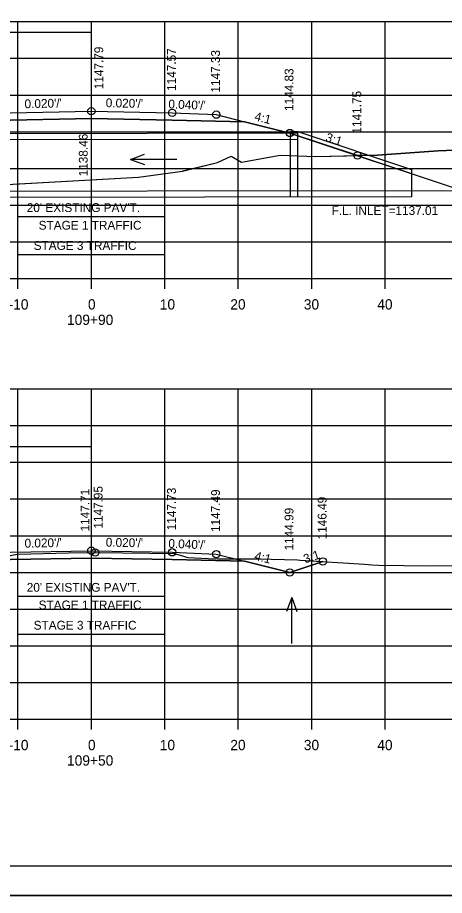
# Model space of a CAD drawing. Extents: x 1368971 to 1374497, y 378717 to 381839.
# Drawn here: x 1371042.7 to 1371100.8, y 379570.4 to 379690 of the extents above; entities that cross this region are included whole.
import ezdxf

# ---------------------------------------------------------------- set-up
doc = ezdxf.new("R2010")
doc.units = 0
for name, color, linetype in [('R_Alt Surface', 7, 'Continuous'), ('R_Axis', 7, 'Continuous'), ('R_Axis Annot', 7, 'Continuous'), ('R_Border', 7, 'Continuous'), ('R_Border Notes', 7, 'Continuous'), ('R_Contours', 7, 'Continuous'), ('R_Dimension', 7, 'Continuous'), ('R_Draft', 7, 'Continuous'), ('R_Exist Surface', 7, 'Continuous'), ('R_Fin Surface', 7, 'Continuous'), ('R_Grid', 7, 'Continuous'), ('R_No Plot', 7, 'Continuous'), ('R_Water', 7, 'Continuous'), ('R_Water Annot', 7, 'Continuous'), ('R_Xsect Elev', 7, 'Continuous'), ('R_Xsect Slope', 7, 'Continuous')]:
    doc.layers.add(name, color=color, linetype=linetype)

msp = doc.modelspace()

# ---------------------------------------------------------------- linework, layer by layer
at = {"layer": 'R_Alt Surface'}
for points in [[(1371031.88, 379675.78), (1371041.71, 379675.98), (1371052.71, 379676.2), (1371063.71, 379675.98), (1371073.53, 379675.78)], [(1371031.88, 379615.95), (1371041.71, 379616.15), (1371052.71, 379616.37), (1371063.71, 379616.15), (1371073.53, 379615.95)]]:
    msp.add_lwpolyline(points, dxfattribs=at)
at = {"layer": 'R_Axis'}
for p, q in [((1370902.71, 379654.41), (1371202.71, 379654.41)), ((1371042.71, 379653.01), (1371042.71, 379654.41)), ((1371052.71, 379653.01), (1371052.71, 379654.41)), ((1371062.71, 379653.01), (1371062.71, 379654.41)), ((1371072.71, 379653.01), (1371072.71, 379654.41)), ((1371082.71, 379653.01), (1371082.71, 379654.41)), ((1371092.71, 379653.01), (1371092.71, 379654.41)), ((1370902.71, 379594.41), (1371202.71, 379594.41)), ((1371042.71, 379593.01), (1371042.71, 379594.41)), ((1371052.71, 379593.01), (1371052.71, 379594.41)), ((1371062.71, 379593.01), (1371062.71, 379594.41)), ((1371072.71, 379593.01), (1371072.71, 379594.41)), ((1371082.71, 379593.01), (1371082.71, 379594.41)), ((1371092.71, 379593.01), (1371092.71, 379594.41))]:
    msp.add_line(p, q, dxfattribs=at)
at = {"layer": 'R_Border'}
msp.add_line((1371210.89, 379574.41), (1370894.71, 379574.41), dxfattribs=at)
at = {"layer": 'R_Contours'}
for p, q in [((1371079.71, 379674.24), (1371073.53, 379675.78)), ((1371088.93, 379671.17), (1371079.71, 379674.24)), ((1371088.93, 379671.17), (1371103.17, 379666.42))]:
    msp.add_line(p, q, dxfattribs=at)
for points in [[(1371073.53, 379675.78), (1371063.71, 379675.98), (1371052.71, 379676.2), (1371041.71, 379675.98), (1371037.75, 379675.9)], [(1371121.33, 379672.47), (1371111.97, 379672.11), (1371108.19, 379672.02), (1371106.73, 379672.08), (1371099.89, 379671.81), (1371091.65, 379671.24), (1371088.93, 379671.17)], [(1371042.11, 379667.28), (1371059.13, 379668.24), (1371065.13, 379669.06), (1371069.87, 379670.23), (1371071.73, 379671.08), (1371073.12, 379670.29), (1371078.42, 379671.23), (1371083.26, 379671.03), (1371088.93, 379671.17)]]:
    msp.add_lwpolyline(points, dxfattribs=at)
msp.add_lwpolyline([(1371036.29, 379616.04), (1371040.46, 379616.45), (1371042.1, 379616.79), (1371042.75, 379616.9), (1371049.59, 379617.06), (1371053.23, 379617.12), (1371060.65, 379617.04), (1371064, 379616.98), (1371064.78, 379616.74), (1371065.82, 379616.43), (1371068.61, 379616.3), (1371069.86, 379616.27), (1371071.22, 379616.28), (1371075.41, 379616.25), (1371080.75, 379616.11), (1371081.14, 379616.1), (1371084.21, 379615.91), (1371079.71, 379614.41), (1371073.53, 379615.95), (1371063.71, 379616.15), (1371052.71, 379616.37), (1371041.71, 379616.15)], close=True, dxfattribs=at)
at = {"layer": 'R_Dimension'}
for p, q in [((1371052.71, 379686.16), (1371052.71, 379689.47)), ((1371042.71, 379661.38), (1371042.71, 379664.38)), ((1371062.71, 379661.38), (1371062.71, 379664.38)), ((1371042.71, 379662.88), (1371062.71, 379662.88)), ((1371042.71, 379656.22), (1371042.71, 379659.22)), ((1371062.71, 379656.22), (1371062.71, 379659.22)), ((1371042.71, 379657.72), (1371062.71, 379657.72)), ((1371052.71, 379627.53), (1371052.71, 379633.04)), ((1371042.71, 379609.68), (1371042.71, 379612.68)), ((1371062.71, 379609.68), (1371062.71, 379612.68)), ((1371042.71, 379611.18), (1371062.71, 379611.18)), ((1371042.71, 379604.52), (1371042.71, 379607.52)), ((1371062.71, 379604.52), (1371062.71, 379607.52)), ((1371042.71, 379606.02), (1371062.71, 379606.02))]:
    msp.add_line(p, q, dxfattribs=at)
for points in [[(1371003.71, 379687.97), (1371052.71, 379687.97)], [(1371003.71, 379631.54), (1371052.71, 379631.54)]]:
    msp.add_lwpolyline(points, dxfattribs=at)
at = {"layer": 'R_Draft'}
for p, q in [((1371079.82, 379674.45), (1371080.82, 379674.45)), ((1371079.82, 379665.54), (1371079.82, 379674.45)), ((1371080.82, 379665.54), (1371080.82, 379674.45))]:
    msp.add_line(p, q, dxfattribs=at)
at = {"layer": 'R_Exist Surface'}
for points in [[(1371041.21, 379667.23), (1371059.13, 379668.24), (1371065.13, 379669.06), (1371065.18, 379669.08), (1371069.87, 379670.23), (1371071.73, 379671.08), (1371073.12, 379670.29), (1371078.42, 379671.23), (1371083.26, 379671.03), (1371091.65, 379671.24), (1371099.89, 379671.81), (1371106.73, 379672.08)], [(1371042.1, 379616.79), (1371042.75, 379616.9), (1371049.59, 379617.06), (1371053.23, 379617.12), (1371060.65, 379617.04), (1371064, 379616.98), (1371064.78, 379616.74), (1371065.82, 379616.43), (1371068.61, 379616.3), (1371069.86, 379616.27), (1371071.22, 379616.28), (1371075.41, 379616.25), (1371080.75, 379616.11), (1371081.14, 379616.1), (1371089.9, 379615.55), (1371090.88, 379615.46), (1371091.85, 379615.41), (1371098.72, 379615.29), (1371106.36, 379615.38)]]:
    msp.add_lwpolyline(points, dxfattribs=at)
at = {"layer": 'R_Fin Surface'}
for points in [[(1370974.9, 379675.11), (1371001.61, 379666.21), (1371025.71, 379674.24), (1371031.88, 379675.78), (1371035.71, 379676.74), (1371041.71, 379676.98), (1371052.71, 379677.2), (1371063.71, 379676.98), (1371069.71, 379676.74), (1371073.53, 379675.78), (1371079.71, 379674.24), (1371103.17, 379666.42), (1371121.33, 379672.47)], [(1371012.96, 379610.16), (1371015.56, 379611.02), (1371025.71, 379614.41), (1371031.88, 379615.95), (1371035.71, 379616.91), (1371041.71, 379617.15), (1371052.71, 379617.37), (1371063.71, 379617.15), (1371069.71, 379616.91), (1371073.53, 379615.95), (1371079.71, 379614.41), (1371084.21, 379615.91)]]:
    msp.add_lwpolyline(points, dxfattribs=at)
at = {"layer": 'R_Grid'}
for p, q in [((1370902.71, 379689.41), (1371202.71, 379689.41)), ((1371042.71, 379654.41), (1371042.71, 379689.41)), ((1371052.71, 379654.41), (1371052.71, 379689.41)), ((1371062.71, 379654.41), (1371062.71, 379689.41)), ((1371072.71, 379654.41), (1371072.71, 379689.41)), ((1371082.71, 379654.41), (1371082.71, 379689.41)), ((1371092.71, 379654.41), (1371092.71, 379689.41)), ((1370902.71, 379684.41), (1371202.71, 379684.41)), ((1370902.71, 379679.41), (1371202.71, 379679.41)), ((1370902.71, 379674.41), (1371202.71, 379674.41)), ((1370902.71, 379669.41), (1371202.71, 379669.41)), ((1370902.71, 379664.41), (1371202.71, 379664.41)), ((1370902.71, 379659.41), (1371202.71, 379659.41)), ((1370902.71, 379654.41), (1371202.71, 379654.41)), ((1370902.71, 379639.41), (1371202.71, 379639.41)), ((1371042.71, 379594.41), (1371042.71, 379639.41)), ((1371052.71, 379594.41), (1371052.71, 379639.41)), ((1371062.71, 379594.41), (1371062.71, 379639.41)), ((1371072.71, 379594.41), (1371072.71, 379639.41)), ((1371082.71, 379594.41), (1371082.71, 379639.41)), ((1371092.71, 379594.41), (1371092.71, 379639.41)), ((1370902.71, 379634.41), (1371202.71, 379634.41)), ((1370902.71, 379629.41), (1371202.71, 379629.41)), ((1370902.71, 379624.41), (1371202.71, 379624.41)), ((1370902.71, 379619.41), (1371202.71, 379619.41)), ((1370902.71, 379614.41), (1371202.71, 379614.41)), ((1370902.71, 379609.41), (1371202.71, 379609.41)), ((1370902.71, 379604.41), (1371202.71, 379604.41)), ((1370902.71, 379599.41), (1371202.71, 379599.41)), ((1370902.71, 379594.41), (1371202.71, 379594.41))]:
    msp.add_line(p, q, dxfattribs=at)
at = {"layer": 'R_No Plot'}
msp.add_line((1370882.31, 379570.43), (1371215.64, 379570.43), dxfattribs=at)
for points in [[(1370882.3, 379783.77), (1371215.64, 379783.77), (1371215.64, 379570.43), (1370882.3, 379570.43)], [(1371128.63, 379779.87), (1371128.63, 379769.99), (1371164.36, 379769.99), (1371164.36, 379767.07), (1371187.56, 379767.07), (1371187.56, 379742.74), (1371210.89, 379742.74), (1371210.89, 379574.41), (1370894.71, 379574.41), (1370894.71, 379779.87)]]:
    msp.add_lwpolyline(points, close=True, dxfattribs=at)
for centre in [(1371052.71, 379677.2), (1371063.71, 379676.98), (1371069.71, 379676.74), (1371079.71, 379674.24), (1371088.93, 379671.17), (1371052.71, 379617.37), (1371053.23, 379617.12), (1371063.71, 379617.15), (1371069.71, 379616.91), (1371084.21, 379615.91), (1371079.71, 379614.41)]:
    msp.add_circle(centre, 0.5, dxfattribs=at)
at = {"layer": 'R_Water'}
for p, q in [((1371080.73, 379673.37), (1371024.64, 379673.26)), ((1371080.73, 379674.21), (1371025.64, 379674.09)), ((1371080.73, 379666.37), (1371024.64, 379666.26)), ((1371080.82, 379666.37), (1371103.17, 379666.42)), ((1371096.29, 379665.57), (1371009.6, 379665.39))]:
    msp.add_line(p, q, dxfattribs=at)
msp.add_lwpolyline([(1371080.82, 379674.45), (1371096.29, 379669.29), (1371096.29, 379665.57)], dxfattribs=at)
at = {"layer": 'R_Water Annot'}
for p, q in [((1371058.04, 379670.65), (1371059.96, 379671.35)), ((1371064.32, 379670.65), (1371058.04, 379670.65)), ((1371058.04, 379670.65), (1371059.96, 379669.95)), ((1371079.98, 379611.02), (1371079.28, 379609.09)), ((1371079.98, 379604.73), (1371079.98, 379611.02)), ((1371079.98, 379611.02), (1371080.68, 379609.09))]:
    msp.add_line(p, q, dxfattribs=at)

# ---------------------------------------------------------------- texts
at = {"layer": 'R_Axis Annot'}
for s, p in [('-10', (1371041.45, 379650.21)), ('0', (1371052.25, 379650.21)), ('10', (1371062.02, 379650.21)), ('20', (1371071.62, 379650.21)), ('30', (1371081.62, 379650.21)), ('40', (1371091.62, 379650.21)), ('109+90', (1371049.4, 379648.11)), ('-10', (1371041.45, 379590.21)), ('0', (1371052.25, 379590.21)), ('10', (1371062.02, 379590.21)), ('20', (1371071.62, 379590.21)), ('30', (1371081.62, 379590.21)), ('40', (1371091.62, 379590.21)), ('109+50', (1371049.4, 379588.11))]:
    msp.add_text(s, height=1.4, dxfattribs=at).set_placement(p)
at = {"layer": 'R_Border Notes'}
msp.add_text('F.L. INLET=1137.01', height=1.2, dxfattribs=at).set_placement((1371085.4, 379663.08))
at = {"layer": 'R_Dimension'}
for s, p in [("20' EXISTING PAV'T.", (1371043.92, 379663.48)), ('STAGE 1 TRAFFIC', (1371045.54, 379661.08)), ('STAGE 3 TRAFFIC', (1371044.86, 379658.32)), ("20' EXISTING PAV'T.", (1371043.92, 379611.78)), ('STAGE 1 TRAFFIC', (1371045.54, 379609.38)), ('STAGE 3 TRAFFIC', (1371044.86, 379606.62))]:
    msp.add_text(s, height=1.2, dxfattribs=at).set_placement(p)
at = {"layer": 'R_Xsect Elev'}
for s, p in [('1147.79', (1371054.32, 379680.2)), ('1147.57', (1371064.21, 379679.98)), ('1147.33', (1371070.21, 379679.74)), ('1144.83', (1371080.21, 379677.24)), ('1141.75', (1371089.43, 379674.17)), ('1138.46', (1371052.21, 379668.34)), ('1147.71', (1371052.45, 379619.99)), ('1147.95', (1371054.24, 379620.37)), ('1147.73', (1371064.21, 379620.15)), ('1147.49', (1371070.21, 379619.91)), ('1146.49', (1371084.71, 379618.91)), ('1144.99', (1371080.21, 379617.41))]:
    msp.add_text(s, height=1.2, rotation=90, dxfattribs=at).set_placement(p)
at = {"layer": 'R_Xsect Slope'}
for s, rotation, p in [("0.020'/'", 1.1458, (1371043.63, 379677.62)), ("0.020'/'", 358.8542, (1371054.66, 379677.76)), ("0.040'/'", 357.7094, (1371063.17, 379677.6)), ('4:1', 345.9638, (1371074.83, 379675.98)), ('3:1', 341.5651, (1371084.48, 379673.18)), ("0.020'/'", 1.1458, (1371043.63, 379617.78)), ("0.020'/'", 358.8542, (1371054.66, 379617.93)), ("0.040'/'", 357.7094, (1371063.17, 379617.77)), ('4:1', 345.9638, (1371074.83, 379616.14)), ('3:1', 18.4349, (1371081.8, 379615.63))]:
    msp.add_text(s, height=1.2, rotation=rotation, dxfattribs=at).set_placement(p)

doc.saveas('drawing.dxf')
